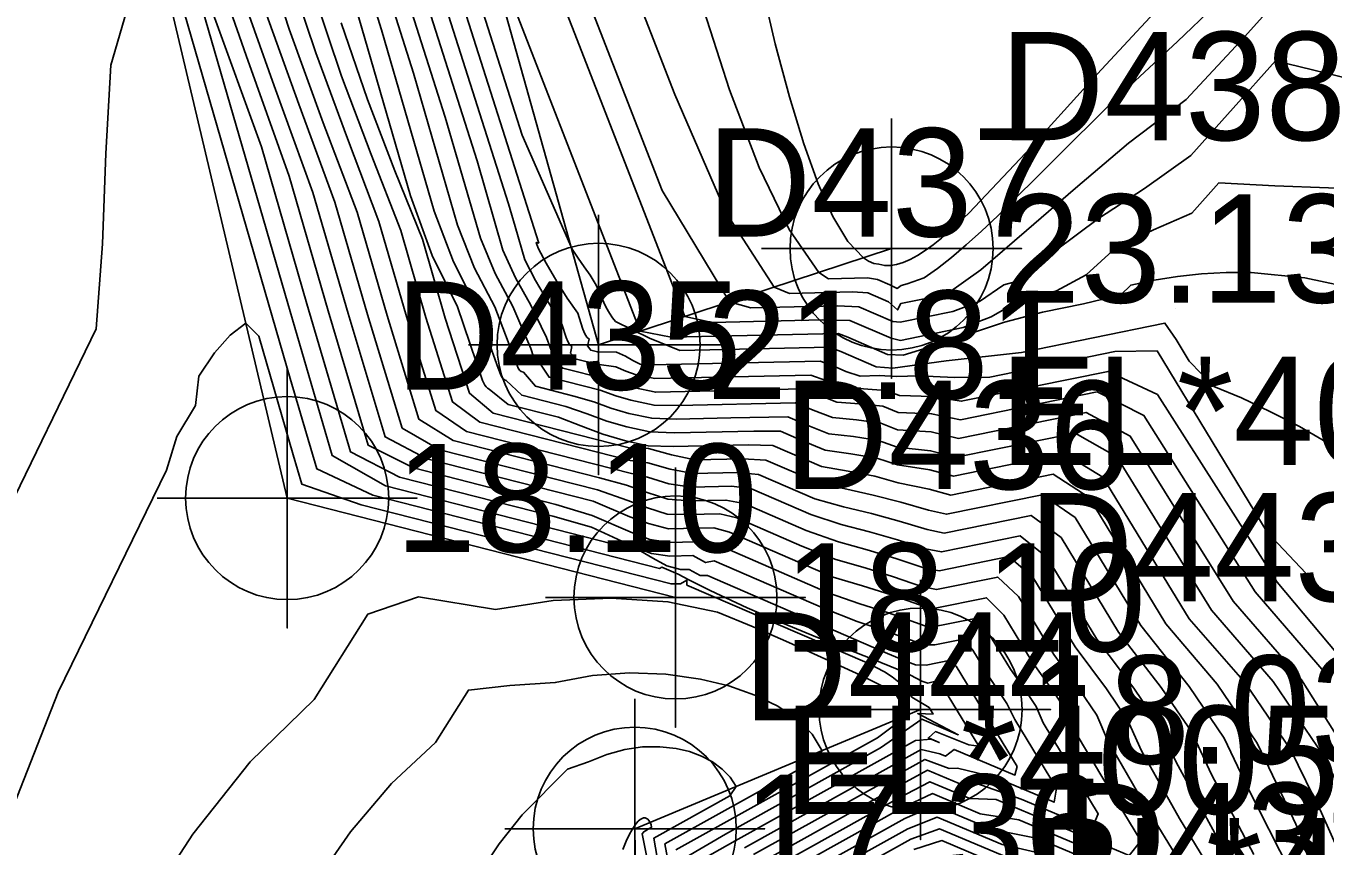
# Model space of a CAD drawing. Extents: x 2356077 to 2359823, y 225951 to 227822.
# Drawn here: x 2356590.47 to 2356620.46, y 227061.4 to 227080.33 of the extents above; entities that cross this region are included whole.
import ezdxf

# ---------------------------------------------------------------- set-up
doc = ezdxf.new("R2010")
doc.units = 0
for name, color, linetype in [('DTM Contours Major', 7, 'Continuous'), ('DTM Contours Minor', 7, 'Continuous'), ('Exist DTM Breakline', 7, 'Continuous'), ('Exist DTM Breakline Cogo Comment', 7, 'Continuous'), ('Exist DTM Breakline Cogo Elevation', 7, 'Continuous'), ('Exist DTM Breakline Cogo Number', 7, 'Continuous'), ('Exist DTM Breakline Cogo Point CELL', 7, 'Continuous'), ('Exist DTM Drainline', 7, 'Continuous'), ('Exist DTM Drainline Cogo Comment', 7, 'Continuous'), ('Exist DTM Drainline Cogo Elevation', 7, 'Continuous'), ('Exist DTM Drainline Cogo Number', 7, 'Continuous'), ('Exist DTM Drainline Cogo Point CELL', 7, 'Continuous'), ('PH Exist DTM Point', 7, 'Continuous')]:
    doc.layers.add(name, color=color, linetype=linetype)

msp = doc.modelspace()

# ---------------------------------------------------------------- linework, layer by layer
at = {"layer": 'DTM Contours Major'}
for points in [[(2356621.15, 227063.287), (2356619.919, 227065.241), (2356618.344, 227067.055), (2356615.965, 227070.867), (2356614.946, 227071.411), (2356612, 227070.811), (2356611.366, 227070.962), (2356610.589, 227071.013), (2356610.203, 227071.168), (2356609.641, 227071.24), (2356609.091, 227071.295), (2356608.641, 227071.466), (2356608.229, 227071.636), (2356605.523, 227071.576), (2356604.971, 227071.579), (2356604.436, 227071.693), (2356604.084, 227071.799), (2356603.723, 227071.925), (2356602.545, 227072.225), (2356602.349, 227072.529), (2356602.295, 227072.548), (2356602.254, 227072.583), (2356602.219, 227072.633), (2356602.188, 227072.699), (2356602.122, 227072.887), (2356601.713, 227073.856), (2356601.301, 227074.62), (2356600.96, 227075.431), (2356600.149, 227078.23), (2356594.122, 227097.153)], [(2356616.822, 227080.972), (2356615.099, 227079.114), (2356613.556, 227077.402), (2356612.235, 227076.01), (2356612.017, 227075.801), (2356611.808, 227075.609), (2356611.607, 227075.436), (2356611.414, 227075.282), (2356611.229, 227075.147), (2356611.052, 227075.034), (2356610.885, 227074.943), (2356610.725, 227074.873), (2356610.571, 227074.825), (2356610.434, 227074.801), (2356610.298, 227074.801), (2356610.156, 227074.838), (2356610.046, 227074.847), (2356609.923, 227074.904), (2356609.802, 227074.982), (2356609.442, 227075.359), (2356609.094, 227075.931), (2356608.756, 227076.686), (2356608.425, 227077.612), (2356608.097, 227078.695), (2356607.769, 227079.922), (2356607.001, 227083.209)], [(2356621.298, 227074.242), (2356619.994, 227074.516), (2356618.758, 227074.639), (2356618.177, 227074.642), (2356617.611, 227074.611), (2356617.058, 227074.55), (2356616.513, 227074.462), (2356615.976, 227074.351), (2356615.745, 227074.127), (2356614.886, 227073.92), (2356613.938, 227073.727), (2356613.062, 227073.494), (2356611.497, 227072.974), (2356610.722, 227072.734), (2356610.363, 227072.752), (2356609.443, 227073.151), (2356609.221, 227073.238), (2356605.364, 227073.152), (2356604.65, 227073.288), (2356600.899, 227082.925)], [(2356607.478, 227061.046), (2356610.534, 227062.746), (2356611.283, 227063.159), (2356612.018, 227062.849), (2356612.421, 227062.849), (2356613.447, 227062.485), (2356615.076, 227061.798), (2356615.225, 227062.148), (2356613.952, 227064.244), (2356613.792, 227064.628), (2356613.547, 227064.991), (2356613.2, 227065.483), (2356612.691, 227066.32), (2356612.383, 227066.659), (2356611.33, 227066.445), (2356610.38, 227066.784), (2356609.724, 227066.997), (2356608.992, 227067.252), (2356606.532, 227068.316), (2356606.212, 227068.432), (2356605.336, 227068.412), (2356604.87, 227068.479), (2356604.469, 227068.631), (2356603.54, 227069.031), (2356602.702, 227069.291), (2356599.412, 227070.13), (2356598.369, 227070.656), (2356597.444, 227073.757), (2356596.544, 227076.864), (2356595.552, 227079.654), (2356594.569, 227082.469)], [(2356618.815, 227061.208), (2356617.842, 227063.056), (2356617.383, 227064.035), (2356616.681, 227065.064), (2356615.696, 227066.342), (2356614.37, 227068.525), (2356613.675, 227069.037), (2356611.665, 227068.628), (2356611.275, 227068.709), (2356610.631, 227068.906), (2356609.987, 227069.081), (2356609.346, 227069.236), (2356608.682, 227069.417), (2356607.385, 227069.979), (2356606.893, 227070.027), (2356605.874, 227070.004), (2356605.338, 227070.101), (2356604.826, 227070.252), (2356604.421, 227070.299), (2356600.945, 227071.186), (2356600.317, 227071.655), (2356599.702, 227073.606), (2356599.12, 227075.613), (2356598.441, 227077.366), (2356597.757, 227079.173), (2356597.104, 227081.102)], [(2356605.471, 227061.315), (2356610.127, 227063.905), (2356610.837, 227064.432), (2356610.523, 227064.956), (2356609.738, 227065.346), (2356608.914, 227065.726), (2356608.083, 227066.102), (2356607.256, 227066.466), (2356606.438, 227066.801), (2356605.289, 227067.042), (2356603.976, 227067.125), (2356602.641, 227067.072), (2356601.309, 227066.865), (2356599.529, 227067.159), (2356598.361, 227066.758), (2356597.121, 227064.79), (2356595.645, 227063.35), (2356594.321, 227061.681), (2356593.153, 227059.874)], [(2356608.552, 227060.258), (2356610.899, 227061.564), (2356611.558, 227061.8), (2356613.26, 227061.082)]]:
    msp.add_lwpolyline(points, dxfattribs=at)
at = {"layer": 'DTM Contours Minor'}
for points in [[(2356621.894, 227069.907), (2356619.875, 227071.084), (2356619.19, 227071.436), (2356618.532, 227071.746), (2356617.897, 227072.014), (2356617.328, 227072.599), (2356617.027, 227073.095), (2356616.765, 227073.473), (2356613.452, 227072.799), (2356611.713, 227072.604), (2356610.485, 227072.437), (2356610.096, 227072.462), (2356609.279, 227072.815), (2356609.016, 227072.917), (2356605.568, 227072.841), (2356604.863, 227073.128), (2356604.08, 227073.509), (2356604.008, 227073.597), (2356603.938, 227073.706), (2356603.867, 227073.838), (2356603.76, 227074.062), (2356603.636, 227074.349), (2356603.497, 227074.58), (2356603.358, 227074.771), (2356603.22, 227074.971), (2356603.082, 227075.179), (2356601.924, 227077.81), (2356595.155, 227099.052)], [(2356620.526, 227067.164), (2356619.125, 227068.647), (2356616.582, 227072.833), (2356615.611, 227072.815), (2356612.724, 227072.228), (2356611.911, 227072.216), (2356611.072, 227072.259), (2356610.571, 227072.24), (2356610.17, 227072.261), (2356609.729, 227072.249), (2356609.396, 227072.359), (2356609.103, 227072.485), (2356608.803, 227072.597), (2356604.896, 227072.51), (2356604.648, 227072.528), (2356604.476, 227072.613), (2356604.307, 227072.708), (2356604.101, 227072.807), (2356603.663, 227072.808), (2356603.509, 227072.848), (2356603.434, 227072.946), (2356603.474, 227073.106), (2356603.417, 227073.152), (2356603.372, 227073.226), (2356603.328, 227073.333), (2356603.278, 227073.484), (2356603.212, 227073.706), (2356602.965, 227074.049), (2356602.722, 227074.431), (2356602.481, 227074.854), (2356602.297, 227075.204), (2356602.251, 227075.337), (2356602.307, 227075.32), (2356594.951, 227098.406)], [(2356620.961, 227065.586), (2356619.358, 227067.492), (2356616.592, 227071.823), (2356615.452, 227072.36), (2356612.063, 227071.67), (2356611.39, 227071.781), (2356610.639, 227071.804), (2356610.315, 227071.915), (2356609.3, 227071.994), (2356608.938, 227072.15), (2356608.589, 227072.276), (2356604.987, 227072.196), (2356604.556, 227072.278), (2356604.319, 227072.364), (2356604.091, 227072.466), (2356603.647, 227072.523), (2356603.177, 227072.643), (2356603.038, 227072.781), (2356603.068, 227072.932), (2356603.02, 227072.977), (2356602.98, 227073.046), (2356602.941, 227073.14), (2356602.844, 227073.45), (2356602.533, 227073.949), (2356602.23, 227074.459), (2356601.989, 227074.935), (2356601.766, 227075.703), (2356601.609, 227076.225), (2356594.687, 227097.95)], [(2356620.488, 227065.371), (2356618.851, 227067.271), (2356616.279, 227071.345), (2356615.199, 227071.886), (2356612.045, 227071.243), (2356611.377, 227071.383), (2356610.604, 227071.413), (2356610.255, 227071.555), (2356609.714, 227071.611), (2356609.186, 227071.652), (2356608.782, 227071.812), (2356608.402, 227071.956), (2356605.008, 227071.88), (2356604.496, 227071.987), (2356604.2, 227072.081), (2356603.839, 227072.185), (2356602.862, 227072.434), (2356602.65, 227072.591), (2356602.683, 227072.738), (2356602.639, 227072.777), (2356602.602, 227072.834), (2356602.568, 227072.911), (2356602.49, 227073.142), (2356602.128, 227073.886), (2356601.77, 227074.521), (2356601.481, 227075.16), (2356600.882, 227077.222), (2356594.407, 227097.543)], [(2356636.963, 227070.232), (2356634.195, 227072.11), (2356631.326, 227073.711), (2356628.44, 227074.998), (2356625.625, 227075.933), (2356622.964, 227076.48), (2356620.543, 227076.6), (2356619.299, 227076.642), (2356618.011, 227076.713), (2356617.387, 227076.015), (2356616.504, 227075.626), (2356615.642, 227075.223), (2356614.945, 227074.589), (2356614.264, 227074.216), (2356613.421, 227074.003), (2356612.755, 227073.62), (2356612.109, 227073.371), (2356610.658, 227073.076), (2356610.442, 227073.125), (2356609.487, 227073.538), (2356608.86, 227073.546), (2356606.31, 227073.489), (2356605.68, 227073.627), (2356597.909, 227093.597)], [(2356621.06, 227079.106), (2356619.321, 227079.531), (2356617.361, 227077.341), (2356616.291, 227076.578), (2356615.228, 227075.889), (2356614.229, 227075.143), (2356613.589, 227074.502), (2356613.047, 227074.356), (2356612.487, 227073.974), (2356611.868, 227073.745), (2356610.653, 227073.497), (2356610.483, 227073.513), (2356609.699, 227073.852), (2356609.207, 227073.869), (2356607.208, 227073.825), (2356606.711, 227073.966), (2356605.154, 227076.532), (2356600.369, 227088.827)], [(2356607.055, 227061.365), (2356611.134, 227063.634), (2356611.568, 227063.536), (2356611.695, 227063.482), (2356611.897, 227063.635), (2356613.303, 227063.043), (2356613.353, 227063.243), (2356611.947, 227065.558), (2356611.812, 227065.697), (2356611.249, 227065.582), (2356611.004, 227065.59), (2356610.785, 227065.672), (2356610.21, 227065.912), (2356606.203, 227067.646), (2356606.037, 227067.651), (2356605.784, 227067.79), (2356605.583, 227067.786), (2356605.261, 227067.875), (2356604.941, 227068.05), (2356604.668, 227068.21), (2356598.771, 227069.715), (2356597.535, 227070.417), (2356596.511, 227073.924), (2356592.437, 227087.983)], [(2356621.301, 227060.098), (2356620.377, 227062.169), (2356619.664, 227063.631), (2356618.617, 227065.17), (2356617.328, 227066.648), (2356615.335, 227069.917), (2356614.439, 227070.462), (2356611.881, 227069.941), (2356611.34, 227070.086), (2356610.592, 227070.2), (2356610.11, 227070.356), (2356609.511, 227070.457), (2356608.921, 227070.539), (2356608.379, 227070.767), (2356607.886, 227070.98), (2356607.272, 227070.983), (2356605.442, 227070.942), (2356604.872, 227070.965), (2356604.341, 227071.079), (2356603.876, 227071.214), (2356603.427, 227071.383), (2356602.936, 227071.547), (2356601.915, 227071.807), (2356601.557, 227072.146), (2356601.513, 227072.167), (2356601.478, 227072.198), (2356601.449, 227072.24), (2356601.421, 227072.293), (2356601.367, 227072.436), (2356600.864, 227073.848), (2356600.337, 227074.885), (2356599.892, 227076.061), (2356598.68, 227080.247), (2356597.85, 227082.885)], [(2356618.21, 227060.217), (2356617.104, 227062.037), (2356616.222, 227063.603), (2356615.911, 227064.302), (2356615.413, 227065.034), (2356614.695, 227066.003), (2356613.718, 227067.612), (2356613.164, 227068.087), (2356611.552, 227067.759), (2356611.195, 227067.828), (2356610.549, 227068.044), (2356609.893, 227068.241), (2356609.228, 227068.422), (2356608.485, 227068.69), (2356607.049, 227069.312), (2356606.628, 227069.389), (2356605.799, 227069.37), (2356605.288, 227069.413), (2356604.81, 227069.565), (2356604.334, 227069.736), (2356603.709, 227069.902), (2356600.331, 227070.764), (2356599.539, 227071.254), (2356598.804, 227073.649), (2356598.113, 227076.031), (2356597.327, 227078.098), (2356596.546, 227080.256), (2356595.815, 227082.513)], [(2356621.243, 227061.851), (2356620.432, 227063.475), (2356619.266, 227065.203), (2356617.837, 227066.847), (2356615.651, 227070.391), (2356614.692, 227070.936), (2356611.943, 227070.376), (2356611.354, 227070.527), (2356610.586, 227070.609), (2356610.155, 227070.767), (2356609.573, 227070.853), (2356609.003, 227070.922), (2356608.508, 227071.118), (2356608.058, 227071.312), (2356606.744, 227071.287), (2356605.48, 227071.259), (2356604.917, 227071.278), (2356604.384, 227071.391), (2356603.975, 227071.511), (2356603.583, 227071.66), (2356603.114, 227071.791), (2356602.229, 227072.016), (2356601.953, 227072.338), (2356601.904, 227072.358), (2356601.866, 227072.391), (2356601.835, 227072.436), (2356601.806, 227072.494), (2356601.292, 227073.846), (2356600.824, 227074.744), (2356600.429, 227075.735), (2356599.413, 227079.242), (2356598.512, 227082.09)], [(2356619.218, 227059.55), (2356617.962, 227061.619), (2356617.024, 227063.337), (2356616.641, 227064.172), (2356616.045, 227065.048), (2356615.192, 227066.178), (2356614.045, 227068.066), (2356613.42, 227068.562), (2356611.609, 227068.193), (2356611.239, 227068.265), (2356610.592, 227068.473), (2356609.941, 227068.66), (2356609.287, 227068.829), (2356608.586, 227069.053), (2356607.218, 227069.645), (2356606.762, 227069.708), (2356605.836, 227069.687), (2356605.311, 227069.762), (2356604.815, 227069.915), (2356604.416, 227070.011), (2356600.638, 227070.975), (2356599.928, 227071.455), (2356599.253, 227073.626), (2356598.617, 227075.819), (2356597.893, 227077.736), (2356597.16, 227079.713), (2356596.464, 227081.794)], [(2356607.693, 227060.889), (2356610.611, 227062.512), (2356611.34, 227062.886), (2356612.257, 227062.499), (2356612.867, 227062.481), (2356615.937, 227061.187), (2356616.21, 227061.522), (2356615.399, 227062.857), (2356614.671, 227064.077), (2356614.485, 227064.535), (2356614.164, 227065.009), (2356613.701, 227065.652), (2356613.043, 227066.735), (2356612.647, 227067.136), (2356611.423, 227066.887), (2356611.076, 227066.976), (2356610.444, 227067.2), (2356609.785, 227067.41), (2356609.104, 227067.611), (2356606.708, 227068.646), (2356606.353, 227068.751), (2356605.301, 227068.727), (2356604.841, 227068.846), (2356604.411, 227069.006), (2356603.561, 227069.361), (2356599.72, 227070.341), (2356598.763, 227070.847), (2356597.906, 227073.694), (2356597.094, 227076.492), (2356596.197, 227078.952), (2356595.289, 227081.51)], [(2356619.974, 227081.615), (2356618.609, 227080.09), (2356617.258, 227078.638), (2356615.927, 227077.625), (2356614.698, 227076.592), (2356613.572, 227075.614), (2356612.511, 227074.705), (2356611.713, 227074.136), (2356610.664, 227073.923), (2356610.593, 227073.777), (2356610.383, 227073.963), (2356609.904, 227074.17), (2356609.548, 227074.193), (2356608.099, 227074.161), (2356607.741, 227074.304), (2356606.632, 227076.022), (2356605.453, 227078.751), (2356604.29, 227081.74)], [(2356618.761, 227081.615), (2356617.058, 227079.971), (2356615.533, 227078.557), (2356612.904, 227075.951), (2356612.532, 227075.599), (2356612.178, 227075.278), (2356611.84, 227074.989), (2356611.517, 227074.734), (2356611.209, 227074.516), (2356610.817, 227074.377), (2356610.679, 227074.34), (2356610.583, 227074.274), (2356610.413, 227074.356), (2356610.125, 227074.481), (2356609.898, 227074.517), (2356608.994, 227074.497), (2356608.772, 227074.643), (2356608.089, 227075.638), (2356607.4, 227077.067), (2356606.714, 227078.859), (2356606.042, 227080.942)], [(2356620.474, 227060.465), (2356619.521, 227062.481), (2356618.897, 227063.778), (2356617.969, 227065.142), (2356616.786, 227066.536), (2356615.018, 227069.445), (2356614.185, 227069.987), (2356611.819, 227069.505), (2356611.322, 227069.64), (2356610.608, 227069.787), (2356610.067, 227069.941), (2356609.451, 227070.055), (2356608.839, 227070.162), (2356607.715, 227070.648), (2356607.145, 227070.664), (2356605.413, 227070.625), (2356604.834, 227070.642), (2356604.308, 227070.758), (2356603.786, 227070.909), (2356603.281, 227071.1), (2356602.76, 227071.302), (2356601.602, 227071.597), (2356601.161, 227071.953), (2356601.121, 227071.974), (2356601.09, 227072.005), (2356601.062, 227072.044), (2356601.012, 227072.151), (2356600.432, 227073.853), (2356599.844, 227075.038), (2356599.349, 227076.41), (2356597.948, 227081.243)], [(2356592.791, 227080.666), (2356592.424, 227079.426), (2356592.312, 227077.386), (2356592.236, 227075.301), (2356592.09, 227073.344), (2356589.823, 227068.698)], [(2356605.961, 227061.021), (2356606.842, 227061.523), (2356611.007, 227063.84), (2356611.368, 227063.868), (2356611.554, 227063.79), (2356611.305, 227063.904), (2356611.466, 227064.045), (2356612.237, 227063.741), (2356612.466, 227063.71), (2356611.678, 227065.006), (2356611.478, 227065.206), (2356611.289, 227065.167), (2356611.152, 227065.213), (2356610.889, 227065.346), (2356610.582, 227065.485), (2356610.04, 227065.71), (2356608.708, 227066.236), (2356607.942, 227066.55), (2356607.123, 227066.905), (2356606.264, 227067.306), (2356605.774, 227067.551), (2356605.526, 227067.68), (2356605.149, 227067.839), (2356605.095, 227067.812), (2356598.479, 227069.5), (2356597.181, 227070.108), (2356596.569, 227072.194), (2356594.128, 227080.619)], [(2356607.266, 227061.205), (2356611.221, 227063.405), (2356611.786, 227063.195), (2356611.979, 227063.2), (2356612.835, 227062.991), (2356614.207, 227062.413), (2356614.263, 227062.739), (2356613.298, 227064.327), (2356613.115, 227064.691), (2356612.696, 227065.317), (2356612.327, 227065.926), (2356612.109, 227066.18), (2356611.45, 227066.046), (2356611.185, 227066.05), (2356610.907, 227066.159), (2356610.307, 227066.374), (2356609.657, 227066.588), (2356608.884, 227066.892), (2356606.357, 227067.986), (2356606.161, 227067.948), (2356605.865, 227068.108), (2356605.335, 227068.096), (2356604.911, 227068.158), (2356604.528, 227068.305), (2356603.523, 227068.764), (2356602.636, 227069.018), (2356599.095, 227069.921), (2356597.962, 227070.502), (2356596.955, 227073.917), (2356595.906, 227077.539), (2356594.762, 227080.694)], [(2356617.206, 227060.875), (2356616.249, 227062.45), (2356615.437, 227063.851), (2356615.192, 227064.424), (2356614.786, 227065.021), (2356614.198, 227065.827), (2356613.384, 227067.167), (2356612.907, 227067.612), (2356611.491, 227067.323), (2356611.142, 227067.396), (2356610.501, 227067.617), (2356609.841, 227067.822), (2356609.168, 227068.014), (2356608.38, 227068.329), (2356606.88, 227068.978), (2356606.492, 227069.07), (2356605.762, 227069.053), (2356605.275, 227069.062), (2356604.82, 227069.213), (2356604.365, 227069.38), (2356603.663, 227069.624), (2356600.025, 227070.552), (2356599.151, 227071.052), (2356598.354, 227073.673), (2356597.603, 227076.264), (2356596.765, 227078.525), (2356595.924, 227080.871)], [(2356619.664, 227060.805), (2356618.674, 227062.764), (2356618.134, 227063.895), (2356617.322, 227065.085), (2356616.209, 227066.491), (2356614.692, 227068.989), (2356613.93, 227069.512), (2356611.723, 227069.063), (2356611.304, 227069.156), (2356610.666, 227069.34), (2356610.032, 227069.501), (2356608.774, 227069.784), (2356607.552, 227070.313), (2356607.021, 227070.345), (2356605.913, 227070.321), (2356605.369, 227070.432), (2356604.844, 227070.58), (2356604.395, 227070.596), (2356601.253, 227071.397), (2356600.706, 227071.854), (2356600.15, 227073.586), (2356599.621, 227075.41), (2356598.986, 227076.992), (2356598.353, 227078.633), (2356597.749, 227080.403)], [(2356605.709, 227061.146), (2356606.618, 227061.676), (2356610.198, 227063.667), (2356611.149, 227064.329), (2356611.992, 227063.974), (2356611.058, 227064.462), (2356611.414, 227064.448), (2356611.321, 227064.601), (2356610.918, 227064.842), (2356610.844, 227064.957), (2356610.745, 227065.071), (2356610.62, 227065.188), (2356610.469, 227065.307), (2356610.294, 227065.428), (2356609.888, 227065.629), (2356605.73, 227067.429), (2356605.728, 227067.542), (2356605.579, 227067.457), (2356605.362, 227067.454), (2356598.207, 227069.28), (2356596.837, 227069.759), (2356596.636, 227070.435), (2356595.842, 227073.174), (2356595.543, 227073.473), (2356595.18, 227073.198), (2356594.821, 227072.787), (2356594.459, 227072.251), (2356594.38, 227071.569), (2356593.949, 227070.858), (2356593.713, 227070.079), (2356591.211, 227064.952), (2356590.101, 227062.132)], [(2356605.574, 227059.542), (2356605.218, 227061.451), (2356608.419, 227063.232), (2356608.851, 227063.605), (2356608.619, 227063.987), (2356608.271, 227064.331), (2356607.824, 227064.633), (2356607.293, 227064.89), (2356606.694, 227065.098), (2356606.045, 227065.255), (2356605.242, 227065.368), (2356604.405, 227065.398), (2356603.55, 227065.337), (2356602.69, 227065.177), (2356601.642, 227065.108), (2356600.684, 227065.003), (2356599.922, 227063.79), (2356598.904, 227062.847), (2356597.961, 227061.731), (2356597.092, 227060.475)], [(2356605.145, 227060.563), (2356604.965, 227061.588), (2356606.716, 227062.562), (2356606.864, 227062.777), (2356606.726, 227062.992), (2356606.543, 227063.182), (2356606.322, 227063.344), (2356606.067, 227063.479), (2356605.785, 227063.583), (2356605.479, 227063.655), (2356605.101, 227063.697), (2356604.704, 227063.69), (2356604.294, 227063.631), (2356603.877, 227063.517), (2356603.457, 227063.345), (2356602.975, 227063.179), (2356601.923, 227062.126), (2356601.392, 227061.458), (2356600.879, 227060.682)], [(2356607.907, 227060.731), (2356610.685, 227062.276), (2356611.396, 227062.614), (2356612.503, 227062.147), (2356613.389, 227062.012), (2356616.793, 227060.578)], [(2356608.122, 227060.573), (2356610.757, 227062.039), (2356611.451, 227062.342), (2356612.752, 227061.793), (2356613.831, 227061.577), (2356617.647, 227059.969)], [(2356604.995, 227060.174), (2356604.696, 227061.686), (2356604.732, 227061.735), (2356604.914, 227061.836), (2356604.903, 227061.896), (2356604.878, 227061.949), (2356604.852, 227061.991), (2356604.824, 227062.022), (2356604.795, 227062.042), (2356604.763, 227062.053), (2356604.729, 227062.053), (2356604.694, 227062.043), (2356604.651, 227062.018), (2356604.606, 227061.978), (2356604.559, 227061.924), (2356604.509, 227061.856), (2356604.458, 227061.772), (2356604.405, 227061.675), (2356604.328, 227061.514), (2356604.247, 227061.324)], [(2356608.337, 227060.416), (2356610.829, 227061.802), (2356611.504, 227062.071), (2356613.005, 227061.438), (2356614.246, 227061.154)], [(2356610.969, 227061.326), (2356611.611, 227061.528), (2356613.518, 227060.725)]]:
    msp.add_lwpolyline(points, dxfattribs=at)
at = {"layer": 'Exist DTM Breakline'}
for points in [[(2356592.929, 227013.119), (2356584.678, 227052.34), (2356580.201, 227083.43), (2356576.451, 227102.549), (2356583.173, 227120.277), (2356590.413, 227117.802), (2356595.556, 227101.99), (2356603.689, 227072.972), (2356610.454, 227075.196)], [(2356596.018, 227014.113), (2356588.008, 227052.967), (2356582.396, 227083.926), (2356581.788, 227104.479), (2356583.994, 227108.268), (2356586.417, 227103.404), (2356591.309, 227091.366), (2356596.499, 227069.436), (2356605.464, 227067.142)]]:
    msp.add_lwpolyline(points, dxfattribs=at)
at = {"layer": 'Exist DTM Breakline Cogo Point CELL'}
for points in [[(2356610.454, 227078.196), (2356610.454, 227072.196), (2356610.454, 227075.196), (2356613.454, 227075.196), (2356607.454, 227075.196)], [(2356603.689, 227075.972), (2356603.689, 227069.972), (2356603.689, 227072.972), (2356606.689, 227072.972), (2356600.689, 227072.972)], [(2356596.499, 227072.436), (2356596.499, 227066.436), (2356596.499, 227069.436), (2356599.499, 227069.436), (2356593.499, 227069.436)], [(2356605.464, 227070.142), (2356605.464, 227064.142), (2356605.464, 227067.142), (2356608.464, 227067.142), (2356602.464, 227067.142)]]:
    msp.add_lwpolyline(points, dxfattribs=at)
for centre in [(2356610.454, 227075.196), (2356603.689, 227072.972), (2356596.499, 227069.436), (2356605.464, 227067.142)]:
    msp.add_circle(centre, 2.344, dxfattribs=at)
at = {"layer": 'Exist DTM Drainline'}
msp.add_lwpolyline([(2356611.124, 227064.552), (2356604.524, 227061.802), (2356604.825, 227041.806), (2356618.493, 226980.155)], dxfattribs=at)
at = {"layer": 'Exist DTM Drainline Cogo Point CELL'}
for points in [[(2356611.124, 227067.552), (2356611.124, 227061.552), (2356611.124, 227064.552), (2356614.124, 227064.552), (2356608.124, 227064.552)], [(2356604.524, 227064.802), (2356604.524, 227058.802), (2356604.524, 227061.802), (2356607.524, 227061.802), (2356601.524, 227061.802)]]:
    msp.add_lwpolyline(points, dxfattribs=at)
for centre in [(2356611.124, 227064.552), (2356604.524, 227061.802)]:
    msp.add_circle(centre, 2.344, dxfattribs=at)
at = {"layer": 'PH Exist DTM Point'}
msp.add_line((2356617.006, 227073.814), (2356617.006, 227073.814), dxfattribs=at)

# ---------------------------------------------------------------- texts
at = {"layer": 'Exist DTM Breakline Cogo Comment'}
for s, p in [('EL*40051', (2356612.954, 227070.196)), ('EL*40052', (2356607.964, 227062.142))]:
    msp.add_text(s, height=2.5, dxfattribs=at).set_placement(p)
at = {"layer": 'Exist DTM Breakline Cogo Elevation'}
for s, p in [('23.13', (2356612.954, 227073.946)), ('21.81', (2356606.189, 227071.722)), ('18.10', (2356598.999, 227068.187)), ('18.10', (2356607.964, 227065.892))]:
    msp.add_text(s, height=2.5, dxfattribs=at).set_placement(p)
at = {"layer": 'Exist DTM Breakline Cogo Number'}
for s, p in [('D438', (2356612.954, 227077.696)), ('D437', (2356606.189, 227075.472)), ('D435', (2356598.999, 227071.937)), ('D436', (2356607.964, 227069.642)), ('D439', (2356614.37, 227060.362))]:
    msp.add_text(s, height=2.5, dxfattribs=at).set_placement(p)
at = {"layer": 'Exist DTM Drainline Cogo Comment'}
msp.add_text('BL*40031', height=2.5, dxfattribs=at).set_placement((2356613.624, 227059.552))
at = {"layer": 'Exist DTM Drainline Cogo Elevation'}
for s, p in [('18.03', (2356613.624, 227063.302)), ('17.36', (2356607.024, 227060.552))]:
    msp.add_text(s, height=2.5, dxfattribs=at).set_placement(p)
at = {"layer": 'Exist DTM Drainline Cogo Number'}
for s, p in [('D443', (2356613.624, 227067.052)), ('D444', (2356607.024, 227064.302))]:
    msp.add_text(s, height=2.5, dxfattribs=at).set_placement(p)

doc.saveas('drawing.dxf')
